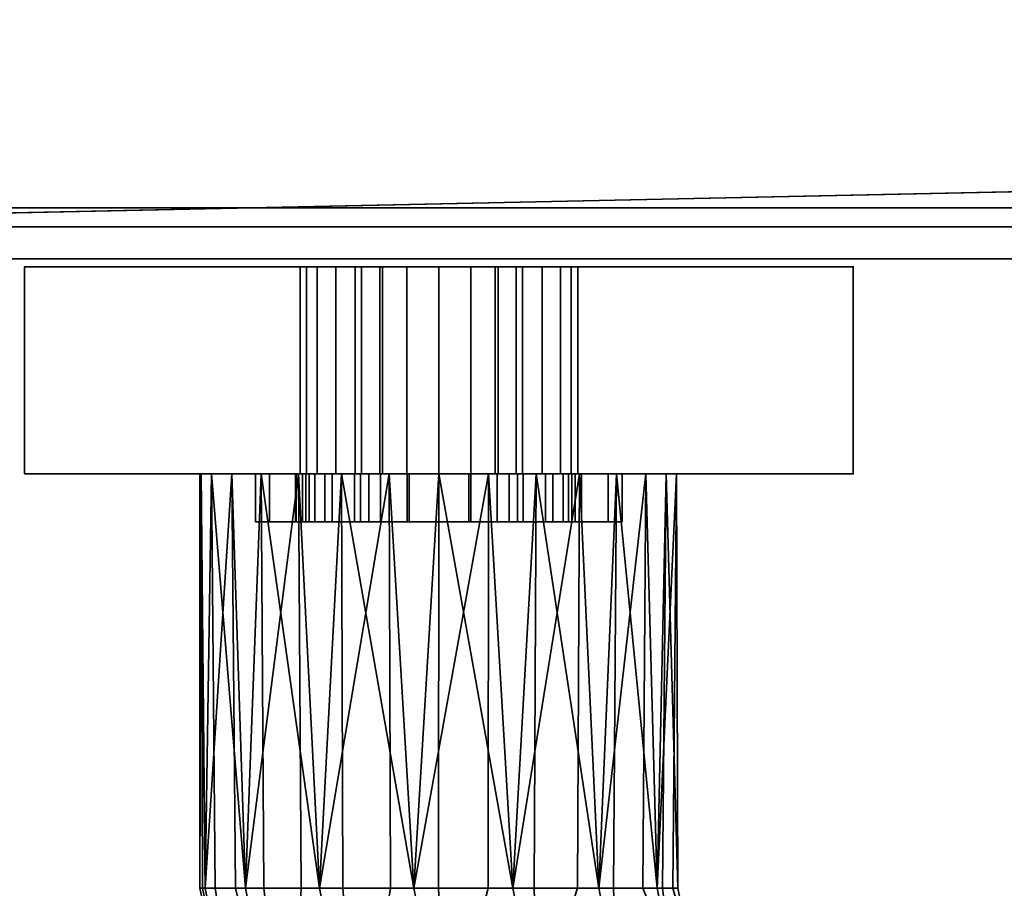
# Model space of a CAD drawing. Header units: millimetres. Extents: x -493 to 6693, y -115 to 135.
# Tile 400 of 656: x 1170 to 1231, y -83 to -29. Entities that reach past the tile are written whole.
import ezdxf

# ---------------------------------------------------------------- set-up
doc = ezdxf.new("R2010")
doc.units = ezdxf.units.MM
doc.layers.add('151', color=7, linetype='Continuous', true_color=0xffffff)

# ---------------------------------------------------------------- blocks, each defined once
blk = doc.blocks.new('UG_SURFACE_088')
at = {"layer": '151', "color": 7, "linetype": 'Continuous', "lineweight": 35}
for points in [[(1832, -3.2, 1990), (1832, -40.3, 1990), (1168, -40.3, 1990), (1168, -3.2, 1990)], [(1832, -3.2, 1989), (1168, -3.2, 1989), (1168, -40.3, 1989), (1832, -40.3, 1989)], [(1141, -26), (1859, -26), (1128, -41.5)], [(1859, -26), (1872, -26), (1872, -41.5), (1128, -41.5)], [(1872, -43.5, 2030), (1872, -26, 2030), (1128, -26, 2030), (1128, -43.5, 2030)], [(1168, -40.3, 1989), (1168, -40.3, 1990), (1832, -40.3, 1990), (1832, -40.3, 1989)], [(1128, -43.5, 2), (1128, -41.5), (1872, -41.5), (1872, -43.5, 2)], [(1872, -43.5, 2), (1872, -43.5, 2030), (1128, -43.5, 2030), (1128, -43.5, 2)]]:
    blk.add_3dface(points, dxfattribs=at)
blk = doc.blocks.new('UG_SURFACE_089')
at = {"layer": '151', "color": 252, "linetype": 'Continuous', "lineweight": 35}
for points in [[(1187.654, -57, 1013.609), (1187.654, -60, 1013.609), (1188.85, -60, 1016.597), (1188.85, -57, 1016.597)], [(1187.654, -57, 1010.391), (1187.654, -60, 1010.391), (1187.654, -60, 1013.609), (1187.654, -57, 1013.609)], [(1188.85, -57, 1007.403), (1188.85, -60, 1007.403), (1187.654, -60, 1010.391), (1187.654, -57, 1010.391)], [(1194, -57, 1003.739), (1187.654, -57, 1010.391), (1187.654, -57, 1013.609)], [(1194, -57, 1003.739), (1191.072, -57, 1005.074), (1188.85, -57, 1007.403), (1187.654, -57, 1010.391)], [(1187.654, -57, 1013.609), (1188.85, -57, 1016.597), (1191.072, -57, 1018.926), (1194, -57, 1003.739)], [(1188.85, -57, 1016.597), (1188.85, -60, 1016.597), (1191.072, -60, 1018.926), (1191.072, -57, 1018.926)], [(1191.072, -57, 1005.074), (1191.072, -60, 1005.074), (1188.85, -60, 1007.403), (1188.85, -57, 1007.403)], [(1191.072, -57, 1018.926), (1191.072, -60, 1018.926), (1194, -60, 1020.261), (1194, -57, 1020.261)], [(1194, -57, 1003.739), (1194, -60, 1003.739), (1191.072, -60, 1005.074), (1191.072, -57, 1005.074)], [(1191.072, -57, 1018.926), (1194, -57, 1020.261), (1194, -57, 1003.739)], [(1194, -57, 1020.261), (1194, -60, 1020.261), (1194, -60, 1003.739), (1194, -57, 1003.739)], [(1194, -60, 1003.739), (1187.654, -60, 1013.609), (1187.654, -60, 1010.391)], [(1194, -60, 1003.739), (1191.072, -60, 1018.926), (1188.85, -60, 1016.597), (1187.654, -60, 1013.609)], [(1187.654, -60, 1010.391), (1188.85, -60, 1007.403), (1191.072, -60, 1005.074), (1194, -60, 1003.739)], [(1194, -60, 1003.739), (1194, -60, 1020.261), (1191.072, -60, 1018.926)]]:
    blk.add_3dface(points, dxfattribs=at)
blk = doc.blocks.new('UG_SURFACE_091')
at = {"layer": '151', "color": 252, "linetype": 'Continuous', "lineweight": 35}
for points in [[(1184.5, -57, 1014.5), (1187.049, -57, 1012.941), (1187, -57, 1012)], [(1184.5, -57, 1014.5), (1185.375, -57, 1018.901), (1188.206, -57, 1016.5), (1187.049, -57, 1012.941)], [(1185.375, -57, 989.099), (1184.5, -57, 993.5), (1189.312, -57, 1005.978), (1192.339, -57, 1003.778)], [(1187, -57, 1012), (1187.441, -57, 1009.219), (1184.5, -57, 993.5), (1184.5, -57, 1014.5)], [(1187.441, -57, 1009.219), (1189.312, -57, 1005.978), (1184.5, -57, 993.5)], [(1185.375, -57, 989.099), (1185.375, -60, 989.099), (1184.5, -60, 993.5), (1184.5, -57, 993.5)], [(1184.5, -57, 993.5), (1184.5, -60, 993.5), (1184.5, -60, 1014.5), (1184.5, -57, 1014.5)], [(1184.5, -57, 1014.5), (1184.5, -60, 1014.5), (1185.375, -60, 1018.901), (1185.375, -57, 1018.901)], [(1187.868, -57, 985.368), (1185.375, -57, 989.099), (1192.339, -57, 1003.778), (1196, -57, 1003)], [(1190.71, -57, 1019.281), (1188.206, -57, 1016.5), (1185.375, -57, 1018.901), (1187.868, -57, 1022.632)], [(1187.868, -57, 985.368), (1187.868, -60, 985.368), (1185.375, -60, 989.099), (1185.375, -57, 989.099)], [(1185.375, -57, 1018.901), (1185.375, -60, 1018.901), (1187.868, -60, 1022.632), (1187.868, -57, 1022.632)], [(1187, -57, 1012), (1187.049, -57, 1012.941), (1187.049, -60, 1012.941), (1187, -60, 1012)], [(1187, -60, 1012), (1187.441, -60, 1009.219), (1187.441, -57, 1009.219), (1187, -57, 1012)], [(1188.206, -57, 1016.5), (1188.206, -60, 1016.5), (1187.049, -60, 1012.941), (1187.049, -57, 1012.941)], [(1187.441, -57, 1009.219), (1187.441, -60, 1009.219), (1189.312, -60, 1005.978), (1189.312, -57, 1005.978)], [(1196, -57, 1003), (1196, -57, 982), (1191.599, -57, 982.875), (1187.868, -57, 985.368)], [(1194.129, -57, 1020.803), (1190.71, -57, 1019.281), (1187.868, -57, 1022.632), (1191.599, -57, 1025.125)], [(1191.599, -57, 982.875), (1191.599, -60, 982.875), (1187.868, -60, 985.368), (1187.868, -57, 985.368)], [(1187.868, -57, 1022.632), (1187.868, -60, 1022.632), (1191.599, -60, 1025.125), (1191.599, -57, 1025.125)], [(1190.71, -57, 1019.281), (1190.71, -60, 1019.281), (1188.206, -60, 1016.5), (1188.206, -57, 1016.5)], [(1189.312, -57, 1005.978), (1189.312, -60, 1005.978), (1192.339, -60, 1003.778), (1192.339, -57, 1003.778)], [(1194.129, -57, 1020.803), (1194.129, -60, 1020.803), (1190.71, -60, 1019.281), (1190.71, -57, 1019.281)], [(1197.871, -57, 1020.803), (1194.129, -57, 1020.803), (1191.599, -57, 1025.125), (1196, -57, 1026)], [(1196, -57, 982), (1196, -60, 982), (1191.599, -60, 982.875), (1191.599, -57, 982.875)], [(1191.599, -57, 1025.125), (1191.599, -60, 1025.125), (1196, -60, 1026), (1196, -57, 1026)], [(1192.339, -57, 1003.778), (1192.339, -60, 1003.778), (1196, -60, 1003), (1196, -57, 1003)], [(1197.871, -57, 1020.803), (1197.871, -60, 1020.803), (1194.129, -60, 1020.803), (1194.129, -57, 1020.803)], [(1196, -57, 1003), (1196, -60, 1003), (1199.661, -60, 1003.778), (1199.661, -57, 1003.778)], [(1196, -57, 1003), (1199.661, -57, 1003.778), (1206.625, -57, 989.099), (1204.132, -57, 985.368)], [(1204.132, -57, 985.368), (1200.401, -57, 982.875), (1196, -57, 1003)], [(1196, -57, 1026), (1200.401, -57, 1025.125), (1197.871, -57, 1020.803)], [(1200.401, -57, 982.875), (1196, -57, 982), (1196, -57, 1003)], [(1200.401, -57, 982.875), (1200.401, -60, 982.875), (1196, -60, 982), (1196, -57, 982)], [(1196, -57, 1026), (1196, -60, 1026), (1200.401, -60, 1025.125), (1200.401, -57, 1025.125)], [(1201.29, -57, 1019.281), (1201.29, -60, 1019.281), (1197.871, -60, 1020.803), (1197.871, -57, 1020.803)], [(1201.29, -57, 1019.281), (1197.871, -57, 1020.803), (1200.401, -57, 1025.125), (1204.132, -57, 1022.632)], [(1199.661, -57, 1003.778), (1199.661, -60, 1003.778), (1202.688, -60, 1005.978), (1202.688, -57, 1005.978)], [(1207.5, -57, 993.5), (1206.625, -57, 989.099), (1199.661, -57, 1003.778), (1202.688, -57, 1005.978)], [(1204.132, -57, 985.368), (1204.132, -60, 985.368), (1200.401, -60, 982.875), (1200.401, -57, 982.875)], [(1200.401, -57, 1025.125), (1200.401, -60, 1025.125), (1204.132, -60, 1022.632), (1204.132, -57, 1022.632)], [(1203.794, -57, 1016.5), (1203.794, -60, 1016.5), (1201.29, -60, 1019.281), (1201.29, -57, 1019.281)], [(1204.132, -57, 1022.632), (1206.625, -57, 1018.901), (1203.794, -57, 1016.5), (1201.29, -57, 1019.281)], [(1202.688, -57, 1005.978), (1202.688, -60, 1005.978), (1204.56, -60, 1009.219), (1204.56, -57, 1009.219)], [(1207.5, -57, 993.5), (1202.688, -57, 1005.978), (1204.56, -57, 1009.219)], [(1204.951, -57, 1012.941), (1204.951, -60, 1012.941), (1203.794, -60, 1016.5), (1203.794, -57, 1016.5)], [(1204.951, -57, 1012.941), (1203.794, -57, 1016.5), (1206.625, -57, 1018.901), (1207.5, -57, 1014.5)], [(1206.625, -57, 989.099), (1206.625, -60, 989.099), (1204.132, -60, 985.368), (1204.132, -57, 985.368)], [(1204.132, -57, 1022.632), (1204.132, -60, 1022.632), (1206.625, -60, 1018.901), (1206.625, -57, 1018.901)], [(1204.56, -57, 1009.219), (1204.56, -60, 1009.219), (1204.951, -60, 1012.941), (1204.951, -57, 1012.941)], [(1204.56, -57, 1009.219), (1204.951, -57, 1012.941), (1207.5, -57, 1014.5), (1207.5, -57, 993.5)], [(1207.5, -57, 993.5), (1207.5, -60, 993.5), (1206.625, -60, 989.099), (1206.625, -57, 989.099)], [(1206.625, -57, 1018.901), (1206.625, -60, 1018.901), (1207.5, -60, 1014.5), (1207.5, -57, 1014.5)], [(1207.5, -57, 1014.5), (1207.5, -60, 1014.5), (1207.5, -60, 993.5), (1207.5, -57, 993.5)], [(1184.5, -60, 1014.5), (1184.5, -60, 993.5), (1187.441, -60, 1009.219), (1187, -60, 1012)], [(1187, -60, 1012), (1187.049, -60, 1012.941), (1184.5, -60, 1014.5)], [(1184.5, -60, 993.5), (1189.312, -60, 1005.978), (1187.441, -60, 1009.219)], [(1187.049, -60, 1012.941), (1188.206, -60, 1016.5), (1185.375, -60, 1018.901), (1184.5, -60, 1014.5)], [(1192.339, -60, 1003.778), (1189.312, -60, 1005.978), (1184.5, -60, 993.5), (1185.375, -60, 989.099)], [(1187.868, -60, 1022.632), (1185.375, -60, 1018.901), (1188.206, -60, 1016.5), (1190.71, -60, 1019.281)], [(1196, -60, 1003), (1192.339, -60, 1003.778), (1185.375, -60, 989.099), (1187.868, -60, 985.368)], [(1191.599, -60, 1025.125), (1187.868, -60, 1022.632), (1190.71, -60, 1019.281), (1194.129, -60, 1020.803)], [(1187.868, -60, 985.368), (1191.599, -60, 982.875), (1196, -60, 982), (1196, -60, 1003)], [(1196, -60, 1026), (1191.599, -60, 1025.125), (1194.129, -60, 1020.803)], [(1194.129, -60, 1020.803), (1197.871, -60, 1020.803), (1200.401, -60, 1025.125), (1196, -60, 1026)], [(1196, -60, 1003), (1200.401, -60, 982.875), (1204.132, -60, 985.368)], [(1196, -60, 1003), (1196, -60, 982), (1200.401, -60, 982.875)], [(1204.132, -60, 985.368), (1206.625, -60, 989.099), (1199.661, -60, 1003.778), (1196, -60, 1003)], [(1197.871, -60, 1020.803), (1201.29, -60, 1019.281), (1204.132, -60, 1022.632), (1200.401, -60, 1025.125)], [(1202.688, -60, 1005.978), (1199.661, -60, 1003.778), (1206.625, -60, 989.099), (1207.5, -60, 993.5)], [(1201.29, -60, 1019.281), (1203.794, -60, 1016.5), (1206.625, -60, 1018.901), (1204.132, -60, 1022.632)], [(1204.56, -60, 1009.219), (1202.688, -60, 1005.978), (1207.5, -60, 993.5)], [(1207.5, -60, 1014.5), (1206.625, -60, 1018.901), (1203.794, -60, 1016.5), (1204.951, -60, 1012.941)], [(1207.5, -60, 993.5), (1207.5, -60, 1014.5), (1204.951, -60, 1012.941), (1204.56, -60, 1009.219)]]:
    blk.add_3dface(points, dxfattribs=at)
blk = doc.blocks.new('UG_SURFACE_093')
at = {"layer": '151', "color": 252, "linetype": 'Continuous', "lineweight": 35}
for points in [[(1198, -57, 1003.739), (1198, -60, 1003.739), (1198, -60, 1020.261), (1198, -57, 1020.261)], [(1200.928, -57, 1005.074), (1200.928, -60, 1005.074), (1198, -60, 1003.739), (1198, -57, 1003.739)], [(1198, -57, 1020.261), (1198, -60, 1020.261), (1200.928, -60, 1018.926), (1200.928, -57, 1018.926)], [(1198, -57, 1003.739), (1198, -57, 1020.261), (1200.928, -57, 1018.926)], [(1200.928, -57, 1005.074), (1198, -57, 1003.739), (1200.928, -57, 1018.926)], [(1203.15, -57, 1007.403), (1203.15, -60, 1007.403), (1200.928, -60, 1005.074), (1200.928, -57, 1005.074)], [(1200.928, -57, 1018.926), (1200.928, -60, 1018.926), (1203.15, -60, 1016.597), (1203.15, -57, 1016.597)], [(1200.928, -57, 1005.074), (1200.928, -57, 1018.926), (1203.15, -57, 1016.597), (1204.346, -57, 1013.609)], [(1204.346, -57, 1013.609), (1204.346, -57, 1010.391), (1203.15, -57, 1007.403), (1200.928, -57, 1005.074)], [(1204.346, -57, 1010.391), (1204.346, -60, 1010.391), (1203.15, -60, 1007.403), (1203.15, -57, 1007.403)], [(1203.15, -57, 1016.597), (1203.15, -60, 1016.597), (1204.346, -60, 1013.609), (1204.346, -57, 1013.609)], [(1204.346, -57, 1013.609), (1204.346, -60, 1013.609), (1204.346, -60, 1010.391), (1204.346, -57, 1010.391)], [(1198, -60, 1020.261), (1198, -60, 1003.739), (1200.928, -60, 1005.074)], [(1200.928, -60, 1018.926), (1198, -60, 1020.261), (1200.928, -60, 1005.074)], [(1200.928, -60, 1018.926), (1200.928, -60, 1005.074), (1203.15, -60, 1007.403), (1204.346, -60, 1010.391)], [(1204.346, -60, 1010.391), (1204.346, -60, 1013.609), (1203.15, -60, 1016.597), (1200.928, -60, 1018.926)]]:
    blk.add_3dface(points, dxfattribs=at)
blk = doc.blocks.new('UG_SURFACE_095')
at = {"layer": '151', "color": 254, "linetype": 'Continuous', "lineweight": 35}
for points in [[(1170, -44, 951.5), (1191.15, -44, 990.491), (1192.288, -44, 988.788)], [(1192.288, -44, 988.788), (1193.991, -44, 987.65), (1170, -44, 951.5)], [(1193.991, -44, 987.65), (1196, -44, 987.25), (1196, -44, 948), (1170, -44, 951.5)], [(1170, -44, 951.5), (1188.367, -44, 1007.721), (1190.75, -44, 1005), (1190.75, -44, 992.5)], [(1190.75, -44, 992.5), (1191.15, -44, 990.491), (1170, -44, 951.5)], [(1170, -44, 951.5), (1187.289, -44, 1011.173), (1188.367, -44, 1007.721)], [(1170, -44, 1186.5), (1189.527, -44, 1017.888), (1187.699, -44, 1014.767)], [(1170, -44, 1186.5), (1196, -44, 1190), (1196, -44, 1020.75), (1192.461, -44, 1020.002)], [(1192.461, -44, 1020.002), (1189.527, -44, 1017.888), (1170, -44, 1186.5)], [(1187.699, -44, 1014.767), (1187.289, -44, 1011.173), (1170, -44, 951.5), (1170, -44, 1186.5)], [(1196, -44, 948), (1196, -57, 948), (1170, -57, 951.5), (1170, -44, 951.5)], [(1170, -44, 951.5), (1170, -57, 951.5), (1170, -57, 1186.5), (1170, -44, 1186.5)], [(1170, -44, 1186.5), (1170, -57, 1186.5), (1196, -57, 1190), (1196, -44, 1190)], [(1187.289, -44, 1011.173), (1187.289, -57, 1011.173), (1188.367, -57, 1007.721), (1188.367, -44, 1007.721)], [(1187.699, -44, 1014.767), (1187.699, -57, 1014.767), (1187.289, -57, 1011.173), (1187.289, -44, 1011.173)], [(1189.527, -44, 1017.888), (1189.527, -57, 1017.888), (1187.699, -57, 1014.767), (1187.699, -44, 1014.767)], [(1188.367, -44, 1007.721), (1188.367, -57, 1007.721), (1190.75, -57, 1005), (1190.75, -44, 1005)], [(1192.461, -44, 1020.002), (1192.461, -57, 1020.002), (1189.527, -57, 1017.888), (1189.527, -44, 1017.888)], [(1190.75, -44, 1005), (1190.75, -57, 1005), (1190.75, -57, 992.5), (1190.75, -44, 992.5)], [(1190.75, -44, 992.5), (1190.75, -57, 992.5), (1191.15, -57, 990.491), (1191.15, -44, 990.491)], [(1191.15, -44, 990.491), (1191.15, -57, 990.491), (1192.288, -57, 988.788), (1192.288, -44, 988.788)], [(1192.288, -44, 988.788), (1192.288, -57, 988.788), (1193.991, -57, 987.65), (1193.991, -44, 987.65)], [(1196, -44, 1020.75), (1196, -57, 1020.75), (1192.461, -57, 1020.002), (1192.461, -44, 1020.002)], [(1193.991, -44, 987.65), (1193.991, -57, 987.65), (1196, -57, 987.25), (1196, -44, 987.25)], [(1222, -44, 951.5), (1196, -44, 948), (1196, -44, 987.25), (1198.009, -44, 987.65)], [(1199.539, -44, 1020.002), (1196, -44, 1020.75), (1196, -44, 1190), (1222, -44, 1186.5)], [(1199.539, -44, 1020.002), (1199.539, -57, 1020.002), (1196, -57, 1020.75), (1196, -44, 1020.75)], [(1222, -44, 951.5), (1222, -57, 951.5), (1196, -57, 948), (1196, -44, 948)], [(1196, -44, 987.25), (1196, -57, 987.25), (1198.009, -57, 987.65), (1198.009, -44, 987.65)], [(1196, -44, 1190), (1196, -57, 1190), (1222, -57, 1186.5), (1222, -44, 1186.5)], [(1222, -44, 951.5), (1198.009, -44, 987.65), (1199.712, -44, 988.788)], [(1198.009, -44, 987.65), (1198.009, -57, 987.65), (1199.712, -57, 988.788), (1199.712, -44, 988.788)], [(1222, -44, 1186.5), (1202.473, -44, 1017.888), (1199.539, -44, 1020.002)], [(1202.473, -44, 1017.888), (1202.473, -57, 1017.888), (1199.539, -57, 1020.002), (1199.539, -44, 1020.002)], [(1199.712, -44, 988.788), (1200.85, -44, 990.491), (1222, -44, 951.5)], [(1199.712, -44, 988.788), (1199.712, -57, 988.788), (1200.85, -57, 990.491), (1200.85, -44, 990.491)], [(1222, -44, 951.5), (1200.85, -44, 990.491), (1201.25, -44, 992.5)], [(1200.85, -44, 990.491), (1200.85, -57, 990.491), (1201.25, -57, 992.5), (1201.25, -44, 992.5)], [(1201.25, -44, 992.5), (1201.25, -57, 992.5), (1201.25, -57, 1005), (1201.25, -44, 1005)], [(1201.25, -44, 992.5), (1201.25, -44, 1005), (1203.632, -44, 1007.721), (1222, -44, 951.5)], [(1201.25, -44, 1005), (1201.25, -57, 1005), (1203.632, -57, 1007.721), (1203.632, -44, 1007.721)], [(1204.301, -44, 1014.767), (1202.473, -44, 1017.888), (1222, -44, 1186.5)], [(1204.301, -44, 1014.767), (1204.301, -57, 1014.767), (1202.473, -57, 1017.888), (1202.473, -44, 1017.888)], [(1203.632, -44, 1007.721), (1204.711, -44, 1011.173), (1222, -44, 951.5)], [(1203.632, -44, 1007.721), (1203.632, -57, 1007.721), (1204.711, -57, 1011.173), (1204.711, -44, 1011.173)], [(1222, -44, 1186.5), (1222, -44, 951.5), (1204.711, -44, 1011.173), (1204.301, -44, 1014.767)], [(1204.711, -44, 1011.173), (1204.711, -57, 1011.173), (1204.301, -57, 1014.767), (1204.301, -44, 1014.767)], [(1222, -44, 1186.5), (1222, -57, 1186.5), (1222, -57, 951.5), (1222, -44, 951.5)], [(1170, -57, 951.5), (1193.991, -57, 987.65), (1192.288, -57, 988.788)], [(1170, -57, 951.5), (1181.734, -57, 1099.365), (1181, -57, 1104)], [(1170, -57, 951.5), (1191.15, -57, 990.491), (1190.75, -57, 992.5)], [(1170, -57, 951.5), (1196, -57, 948), (1196, -57, 987.25), (1193.991, -57, 987.65)], [(1181, -57, 1104), (1181.082, -57, 1105.568), (1170, -57, 1186.5), (1170, -57, 951.5)], [(1192.288, -57, 988.788), (1191.15, -57, 990.491), (1170, -57, 951.5)], [(1196, -57, 1190), (1170, -57, 1186.5), (1192.881, -57, 1118.672)], [(1170, -57, 1186.5), (1183.01, -57, 1111.5), (1187.183, -57, 1116.135)], [(1170, -57, 951.5), (1184.853, -57, 1093.963), (1181.734, -57, 1099.365)], [(1170, -57, 951.5), (1187.289, -57, 1011.173), (1187.699, -57, 1014.767)], [(1190.75, -57, 992.5), (1190.75, -57, 1005), (1188.367, -57, 1007.721), (1170, -57, 951.5)], [(1187.183, -57, 1116.135), (1192.881, -57, 1118.672), (1170, -57, 1186.5)], [(1170, -57, 951.5), (1189.899, -57, 1090.297), (1184.853, -57, 1093.963)], [(1188.367, -57, 1007.721), (1187.289, -57, 1011.173), (1170, -57, 951.5)], [(1187.699, -57, 1014.767), (1196, -57, 1089), (1189.899, -57, 1090.297), (1170, -57, 951.5)], [(1181.082, -57, 1105.568), (1183.01, -57, 1111.5), (1170, -57, 1186.5)], [(1181, -57, 1104), (1181.734, -57, 1099.365), (1181.328, -83, 1100.881)], [(1181.082, -57, 1105.568), (1181, -57, 1104), (1181, -83, 1104)], [(1181, -83, 1104), (1181.164, -83, 1105.559), (1181.082, -57, 1105.568)], [(1181.328, -83, 1100.881), (1181, -83, 1104), (1181, -57, 1104)], [(1183.01, -57, 1111.5), (1181.082, -57, 1105.568), (1181.328, -83, 1107.119)], [(1181.082, -57, 1105.568), (1181.164, -83, 1105.559), (1181.328, -83, 1107.119)], [(1181.734, -57, 1099.365), (1181.959, -83, 1099.465), (1181.328, -83, 1100.881)], [(1181.328, -83, 1107.119), (1183.234, -83, 1111.4), (1183.01, -57, 1111.5)], [(1181.734, -57, 1099.365), (1184.853, -57, 1093.963), (1183.865, -83, 1095.183)], [(1183.865, -83, 1095.183), (1181.959, -83, 1099.465), (1181.734, -57, 1099.365)], [(1187.183, -57, 1116.135), (1183.01, -57, 1111.5), (1183.865, -83, 1112.817)], [(1183.01, -57, 1111.5), (1183.234, -83, 1111.4), (1183.865, -83, 1112.817)], [(1184.853, -57, 1093.963), (1185.017, -83, 1094.146), (1183.865, -83, 1095.183)], [(1183.865, -83, 1112.817), (1187.348, -83, 1115.953), (1187.183, -57, 1116.135)], [(1184.853, -57, 1093.963), (1189.899, -57, 1090.297), (1188.5, -83, 1091.01)], [(1188.5, -83, 1091.01), (1185.017, -83, 1094.146), (1184.853, -57, 1093.963)], [(1192.881, -57, 1118.672), (1187.183, -57, 1116.135), (1188.5, -83, 1116.99)], [(1187.183, -57, 1116.135), (1187.348, -83, 1115.953), (1188.5, -83, 1116.99)], [(1196, -57, 1089), (1187.699, -57, 1014.767), (1189.527, -57, 1017.888)], [(1189.899, -57, 1090.297), (1189.975, -83, 1090.53), (1188.5, -83, 1091.01)], [(1188.5, -83, 1116.99), (1192.957, -83, 1118.439), (1192.881, -57, 1118.672)], [(1196, -57, 1089), (1189.527, -57, 1017.888), (1192.461, -57, 1020.002)], [(1189.899, -57, 1090.297), (1196, -57, 1089), (1194.432, -83, 1089.082)], [(1194.432, -83, 1089.082), (1189.975, -83, 1090.53), (1189.899, -57, 1090.297)], [(1192.461, -57, 1020.002), (1196, -57, 1020.75), (1196, -57, 1089)], [(1199.119, -57, 1118.672), (1192.881, -57, 1118.672), (1194.432, -83, 1118.918)], [(1192.881, -57, 1118.672), (1192.957, -83, 1118.439), (1194.432, -83, 1118.918)], [(1192.881, -57, 1118.672), (1199.119, -57, 1118.672), (1222, -57, 1186.5), (1196, -57, 1190)], [(1196, -57, 1089), (1195.974, -83, 1089.244), (1194.432, -83, 1089.082)], [(1194.432, -83, 1118.918), (1199.093, -83, 1118.428), (1199.119, -57, 1118.672)], [(1200.635, -83, 1089.734), (1195.974, -83, 1089.244), (1196, -57, 1089)], [(1196, -57, 1089), (1202.101, -57, 1090.297), (1200.635, -83, 1089.734)], [(1202.101, -57, 1090.297), (1196, -57, 1089), (1196, -57, 1020.75), (1199.539, -57, 1020.002)], [(1198.009, -57, 987.65), (1196, -57, 987.25), (1196, -57, 948), (1222, -57, 951.5)], [(1199.712, -57, 988.788), (1198.009, -57, 987.65), (1222, -57, 951.5)], [(1199.119, -57, 1118.672), (1199.093, -83, 1118.428), (1200.635, -83, 1118.266)], [(1204.817, -57, 1116.135), (1199.119, -57, 1118.672), (1200.635, -83, 1118.266)], [(1222, -57, 1186.5), (1199.119, -57, 1118.672), (1204.817, -57, 1116.135)], [(1199.539, -57, 1020.002), (1202.473, -57, 1017.888), (1202.101, -57, 1090.297)], [(1222, -57, 951.5), (1200.85, -57, 990.491), (1199.712, -57, 988.788)], [(1202.101, -57, 1090.297), (1201.978, -83, 1090.51), (1200.635, -83, 1089.734)], [(1200.635, -83, 1118.266), (1204.694, -83, 1115.923), (1204.817, -57, 1116.135)], [(1201.25, -57, 992.5), (1200.85, -57, 990.491), (1222, -57, 951.5)], [(1222, -57, 951.5), (1203.632, -57, 1007.721), (1201.25, -57, 1005), (1201.25, -57, 992.5)], [(1206.037, -83, 1092.853), (1201.978, -83, 1090.51), (1202.101, -57, 1090.297)], [(1202.101, -57, 1090.297), (1207.147, -57, 1093.963), (1206.037, -83, 1092.853)], [(1202.101, -57, 1090.297), (1202.473, -57, 1017.888), (1204.301, -57, 1014.767)], [(1204.301, -57, 1014.767), (1204.711, -57, 1011.173), (1222, -57, 951.5), (1202.101, -57, 1090.297)], [(1222, -57, 951.5), (1207.147, -57, 1093.963), (1202.101, -57, 1090.297)], [(1222, -57, 951.5), (1204.711, -57, 1011.173), (1203.632, -57, 1007.721)], [(1204.817, -57, 1116.135), (1204.694, -83, 1115.923), (1206.037, -83, 1115.147)], [(1208.99, -57, 1111.5), (1204.817, -57, 1116.135), (1206.037, -83, 1115.147)], [(1204.817, -57, 1116.135), (1208.99, -57, 1111.5), (1222, -57, 1186.5)], [(1207.147, -57, 1093.963), (1206.949, -83, 1094.107), (1206.037, -83, 1092.853)], [(1206.037, -83, 1115.147), (1208.792, -83, 1111.356), (1208.99, -57, 1111.5)], [(1209.703, -83, 1097.899), (1206.949, -83, 1094.107), (1207.147, -57, 1093.963)], [(1207.147, -57, 1093.963), (1210.266, -57, 1099.365), (1209.703, -83, 1097.899)], [(1210.266, -57, 1099.365), (1207.147, -57, 1093.963), (1222, -57, 951.5)], [(1208.99, -57, 1111.5), (1208.792, -83, 1111.356), (1209.703, -83, 1110.101)], [(1210.918, -57, 1105.568), (1208.99, -57, 1111.5), (1209.703, -83, 1110.101)], [(1222, -57, 1186.5), (1208.99, -57, 1111.5), (1210.918, -57, 1105.568)], [(1210.266, -57, 1099.365), (1210.026, -83, 1099.416), (1209.703, -83, 1097.899)], [(1209.703, -83, 1110.101), (1210.678, -83, 1105.517), (1210.918, -57, 1105.568)], [(1211, -83, 1104), (1210.026, -83, 1099.416), (1210.266, -57, 1099.365)], [(1210.266, -57, 1099.365), (1210.918, -57, 1105.568), (1211, -83, 1104)], [(1210.918, -57, 1105.568), (1210.266, -57, 1099.365), (1222, -57, 951.5), (1222, -57, 1186.5)], [(1210.918, -57, 1105.568), (1210.678, -83, 1105.517), (1211, -83, 1104)], [(1184.348, -98.182, 1100.881), (1184.348, -98.182, 1107.119), (1181, -83, 1104)], [(1184.348, -98.182, 1107.119), (1181.164, -83, 1105.559), (1181, -83, 1104)], [(1181, -83, 1104), (1181.328, -83, 1100.881), (1184.348, -98.182, 1100.881)], [(1184.348, -98.182, 1107.119), (1181.328, -83, 1107.119), (1181.164, -83, 1105.559)], [(1184.348, -98.182, 1100.881), (1181.328, -83, 1100.881), (1181.959, -83, 1099.465)], [(1183.234, -83, 1111.4), (1181.328, -83, 1107.119), (1184.348, -98.182, 1107.119), (1186.692, -97.211, 1112.817)], [(1181.959, -83, 1099.465), (1183.865, -83, 1095.183), (1186.692, -97.211, 1095.183), (1184.348, -98.182, 1100.881)], [(1186.692, -97.211, 1112.817), (1183.865, -83, 1112.817), (1183.234, -83, 1111.4)], [(1186.692, -97.211, 1095.183), (1183.865, -83, 1095.183), (1185.017, -83, 1094.146)], [(1187.348, -83, 1115.953), (1183.865, -83, 1112.817), (1186.692, -97.211, 1112.817)], [(1185.017, -83, 1094.146), (1188.5, -83, 1091.01), (1190.974, -95.437, 1091.01), (1186.692, -97.211, 1095.183)], [(1186.692, -97.211, 1112.817), (1190.974, -95.437, 1116.99), (1188.5, -83, 1116.99), (1187.348, -83, 1115.953)], [(1190.974, -95.437, 1091.01), (1188.5, -83, 1091.01), (1189.975, -83, 1090.53)], [(1192.957, -83, 1118.439), (1188.5, -83, 1116.99), (1190.974, -95.437, 1116.99)], [(1189.975, -83, 1090.53), (1194.432, -83, 1089.082), (1196.454, -93.167, 1089.082), (1190.974, -95.437, 1091.01)], [(1190.974, -95.437, 1116.99), (1196.454, -93.167, 1118.918), (1194.432, -83, 1118.918), (1192.957, -83, 1118.439)], [(1196.454, -93.167, 1089.082), (1194.432, -83, 1089.082), (1195.974, -83, 1089.244)], [(1199.093, -83, 1118.428), (1194.432, -83, 1118.918), (1196.454, -93.167, 1118.918)], [(1195.974, -83, 1089.244), (1200.635, -83, 1089.734), (1202.185, -90.793, 1089.734), (1196.454, -93.167, 1089.082)], [(1196.454, -93.167, 1118.918), (1202.185, -90.793, 1118.266), (1200.635, -83, 1118.266), (1199.093, -83, 1118.428)], [(1202.185, -90.793, 1089.734), (1200.635, -83, 1089.734), (1201.978, -83, 1090.51)], [(1204.694, -83, 1115.923), (1200.635, -83, 1118.266), (1202.185, -90.793, 1118.266)], [(1201.978, -83, 1090.51), (1206.037, -83, 1092.853), (1207.176, -88.726, 1092.853), (1202.185, -90.793, 1089.734)], [(1202.185, -90.793, 1118.266), (1207.176, -88.726, 1115.147), (1206.037, -83, 1115.147), (1204.694, -83, 1115.923)], [(1207.176, -88.726, 1092.853), (1206.037, -83, 1092.853), (1206.949, -83, 1094.107)], [(1208.792, -83, 1111.356), (1206.037, -83, 1115.147), (1207.176, -88.726, 1115.147), (1210.563, -87.323, 1110.101)], [(1206.949, -83, 1094.107), (1209.703, -83, 1097.899), (1210.563, -87.323, 1097.899), (1207.176, -88.726, 1092.853)], [(1210.563, -87.323, 1110.101), (1209.703, -83, 1110.101), (1208.792, -83, 1111.356)], [(1210.563, -87.323, 1097.899), (1209.703, -83, 1097.899), (1210.026, -83, 1099.416)], [(1210.678, -83, 1105.517), (1209.703, -83, 1110.101), (1210.563, -87.323, 1110.101), (1211.761, -86.827, 1104)], [(1210.026, -83, 1099.416), (1211, -83, 1104), (1211.761, -86.827, 1104), (1210.563, -87.323, 1097.899)], [(1211.761, -86.827, 1104), (1211, -83, 1104), (1210.678, -83, 1105.517)]]:
    blk.add_3dface(points, dxfattribs=at)

msp = doc.modelspace()

# ---------------------------------------------------------------- linework, layer by layer
at = {"layer": '151', "color": 253, "linetype": 'Continuous', "lineweight": -3}
for p, q in [((1168, -40.3, 1989), (1832, -40.3, 1989)), ((1168, -40.3, 1990), (1832, -40.3, 1990)), ((1128, -41.5), (1872, -41.5)), ((1872, -43.5, 2), (1128, -43.5, 2)), ((1872, -43.5, 2030), (1128, -43.5, 2030)), ((1170, -44, 1186.5), (1170, -57, 1186.5)), ((1170, -44, 951.5), (1170, -57, 951.5)), ((1170, -44, 1186.5), (1170, -44, 951.5)), ((1190.75, -57, 1005), (1190.75, -44, 1005)), ((1190.75, -44, 1005), (1190.75, -44, 992.5)), ((1190.75, -57, 992.5), (1190.75, -44, 992.5)), ((1201.25, -44, 992.5), (1201.25, -44, 1005)), ((1201.25, -57, 1005), (1201.25, -44, 1005)), ((1201.25, -57, 992.5), (1201.25, -44, 992.5)), ((1222, -44, 1186.5), (1222, -57, 1186.5)), ((1222, -44, 951.5), (1222, -44, 1186.5)), ((1222, -44, 951.5), (1222, -57, 951.5)), ((1170, -57, 1186.5), (1170, -57, 951.5)), ((1184.5, -60, 1014.5), (1184.5, -57, 1014.5)), ((1184.5, -57, 993.5), (1184.5, -57, 1014.5)), ((1184.5, -60, 993.5), (1184.5, -57, 993.5)), ((1190.75, -57, 1005), (1190.75, -57, 992.5)), ((1194, -57, 1020.261), (1194, -57, 1003.739)), ((1194, -57, 1020.261), (1194, -60, 1020.261)), ((1194, -60, 1003.739), (1194, -57, 1003.739)), ((1198, -57, 1020.261), (1198, -60, 1020.261)), ((1198, -60, 1003.739), (1198, -57, 1003.739)), ((1198, -57, 1003.739), (1198, -57, 1020.261)), ((1201.25, -57, 992.5), (1201.25, -57, 1005)), ((1207.5, -60, 993.5), (1207.5, -57, 993.5)), ((1207.5, -57, 1014.5), (1207.5, -57, 993.5)), ((1207.5, -60, 1014.5), (1207.5, -57, 1014.5)), ((1222, -57, 951.5), (1222, -57, 1186.5)), ((1184.5, -60, 993.5), (1184.5, -60, 1014.5)), ((1194, -60, 1020.261), (1194, -60, 1003.739)), ((1198, -60, 1003.739), (1198, -60, 1020.261)), ((1207.5, -60, 1014.5), (1207.5, -60, 993.5))]:
    msp.add_line(p, q, dxfattribs=at)
at = {"layer": '151', "color": 253, "linetype": 'Continuous', "lineweight": -3, "extrusion": (0, 1, 0)}
msp.add_circle((-1196, 1104, -57), 15, dxfattribs=at)
at = {"layer": '151', "color": 253, "linetype": 'Continuous', "lineweight": -3, "extrusion": (0, -1, 0)}
for centre in [(1196, 1012, 57), (1196, 1012, 60)]:
    msp.add_circle(centre, 9, dxfattribs=at)
for centre, radius, start, end in [((1196, 1046.321, 44), 98.321, 254.66639, 285.33361), ((1196, 1091.679, 44), 98.321, 74.66639, 105.33361), ((1196, 1012, 44), 8.75, 306.8699, 233.1301), ((1196, 992.5, 44), 5.25, 180, 0), ((1196, 1046.321, 57), 98.321, 254.66639, 285.33361), ((1196, 1091.679, 57), 98.321, 74.66639, 105.33361), ((1196, 1012, 57), 8.75, 306.8699, 233.1301), ((1196, 992.5, 57), 5.25, 180, 0)]:
    msp.add_arc(centre, radius, start, end, dxfattribs=at)
at = {"layer": '151', "color": 253, "linetype": 'Continuous', "lineweight": -3, "extrusion": (0, 1, 0)}
for centre, radius, start, end in [((-1196, 993.5, -57), 11.5, 180, 0), ((-1196, 1014.5, -57), 11.5, 360, 180), ((-1196, 1012, -57), 8.5, 283.60896, 76.39104), ((-1196, 1012, -57), 8.5, 103.60896, 256.39104), ((-1196, 1014.5, -60), 11.5, 360, 180), ((-1196, 993.5, -60), 11.5, 180, 0), ((-1196, 1012, -60), 8.5, 283.60896, 76.39104), ((-1196, 1012, -60), 8.5, 103.60896, 256.39104)]:
    msp.add_arc(centre, radius, start, end, dxfattribs=at)

# ---------------------------------------------------------------- block references
at = {"layer": '151', "color": 253, "linetype": 'Continuous', "lineweight": -3}
for name in ['UG_SURFACE_088', 'UG_SURFACE_095', 'UG_SURFACE_091', 'UG_SURFACE_089', 'UG_SURFACE_093']:
    msp.add_blockref(name, (0, 0), dxfattribs=at)

doc.saveas('drawing.dxf')
